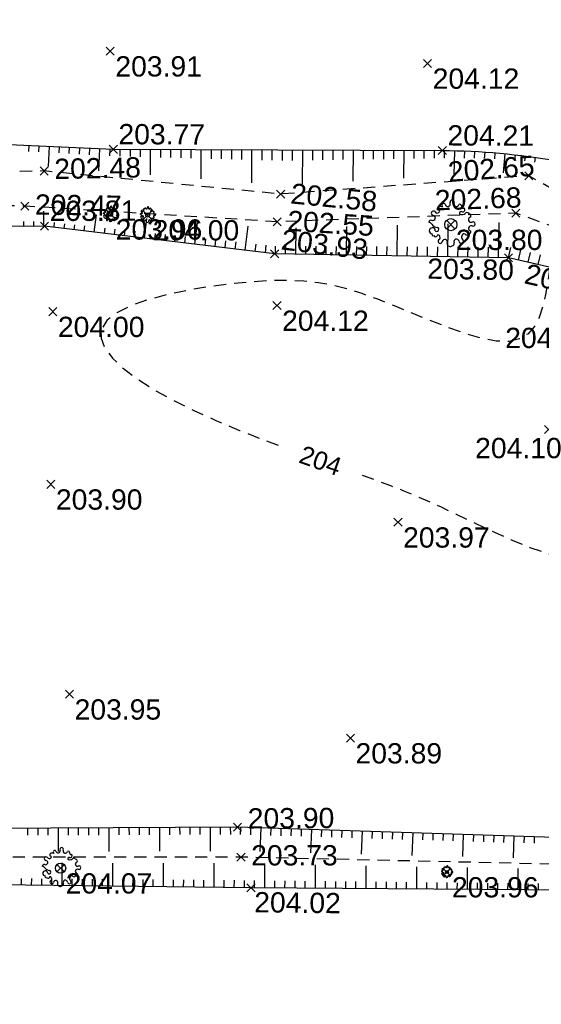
# Model space of a CAD drawing. Extents: x 1616800 to 1632437, y 2248456 to 2251974.
# Tile 273 of 399: x 1618325 to 1618351, y 2251472 to 2251520. Entities that reach past the tile are written whole.
import ezdxf
from ezdxf.enums import TextEntityAlignment as Align

# ---------------------------------------------------------------- set-up
doc = ezdxf.new("R2010")
doc.units = 0
doc.header["$LTSCALE"] = 2
doc.header["$PDMODE"] = 3
doc.header["$PDSIZE"] = 0.2
doc.linetypes.add('CONTINU', pattern=[0])
doc.linetypes.add('FOSSE', pattern=[0.5, 0.3, -0.2])
doc.layers.get('0').update_dxf_attribs({"linetype": 'CONTINUOUS'})
for name, color, linetype in [('X-PTS TOPO-TEXTE TOPOALT', 8, 'CONTINUOUS'), ('X-PTS TOPO-TOPOPOINT', 8, 'CONTINUOUS'), ('Y-FDP TOPO-CN_1_00', 8, 'FOSSE'), ('Y-FDP TOPO-CN_Cotation', 8, 'CONTINUOUS'), ('Y-FDP TOPO-CN_Cotation Cache des textes', 8, 'CONTINUOUS'), ('Y-FDP TOPO-TOP_AXE_FOSSE', 8, 'CONTINUOUS'), ('Y-FDP TOPO-TOP_BARBULE', 8, 'CONTINUOUS'), ('Y-FDP TOPO-TOP_TALUS', 8, 'CONTINUOUS'), ('Y-FDP TOPO-TOP_VEGETATION_symb', 8, 'CONTINUOUS')]:
    doc.layers.add(name, color=color, linetype=linetype)
doc.styles.add('Arial 1.5', font='arial.ttf', dxfattribs={"width": 0.99, "height": 0.75})
doc.styles.get("Standard").update_dxf_attribs({"font": 'arial.ttf'})

# ---------------------------------------------------------------- blocks, each defined once
blk = doc.blocks.new('TCPOINT_2')
at = {"color": 0}
blk.add_point((0, 0), dxfattribs=at)
at = {"layer": 'X-PTS TOPO-TEXTE TOPOALT'}
blk.add_attdef('ALT', (0.25, 0.25), '', height=0.75, dxfattribs=at)
blk = doc.blocks.new('TCPOINT')
at = {"color": 0}
blk.add_point((0, 0), dxfattribs=at)
at = {"layer": 'X-PTS TOPO-TEXTE TOPOALT'}
blk.add_attdef('ALT', text='', height=0.75, dxfattribs=at).set_placement((0.25, -0.25), align=Align.TOP_LEFT)
blk = doc.blocks.new('TCPOINT_C')
at = {"color": 0}
blk.add_point((0, 0), dxfattribs=at)
at = {"layer": 'X-PTS TOPO-TEXTE TOPOALT'}
blk.add_attdef('ALT', text='', height=0.75, dxfattribs=at).set_placement((0.5, 0.09), align=Align.MIDDLE_LEFT)
blk = doc.blocks.new('Arbre composé')
for centre, major_axis, start_param, end_param in [((-0.29, 0.794), (0.0543, 0.0543), 6.27112, 9.712496), ((-0.128, 0.856), (0.0756, 0.0756), 2.437811, 4.160139), ((-0.128, 0.856), (-0.0756, 0.0756), 2.589343, 4.311671), ((0.053, 0.929), (-0.0621, 0.0621), -0.814049, 1.170078), ((0.053, 0.929), (0.0621, 0.0621), 5.055805, 7.039932), ((0.229, 0.846), (-0.0756, 0.0756), 0.343416, 2.065744), ((0.229, 0.846), (0.0756, 0.0756), 3.63654, 5.358868), ((0.366, 0.751), (0.0611, 0.0611), 5.442007, 7.443818), ((-0.72, 0.469), (-0.0621, 0.0621), 0.261799, 2.245927), ((-0.72, 0.469), (-0.0621, 0.0621), 4.560857, 6.544985), ((-0.563, 0.585), (-0.0756, 0.0756), 1.419265, 3.141593), ((-0.447, 0.666), (-0.0621, 0.0621), -0.261799, 1.722328), ((-0.5, 0.551), (-0.031, 0.031), 2.648002, 5.490599), ((-0.44, 0.401), (-0.243, 0.243), -1.12231, -0.636034), ((0.419, 0.476), (-0.0439, 0.0439), -1.123056, 1.960793), ((0.455, 0.647), (0.162, 0.162), 3.648866, 4.555851), ((0.479, 0.624), (-0.0687, 0.0687), 1.943234, 4.662706), ((0.509, 0.73), (0.0414, 0.0414), 2.084224, 4.724816), ((0.66, 0.41), (0.0621, 0.0621), 6.021386, 8.005513), ((0.721, 0.35), (-0.0738, 0.0738), 3.545603, 5.353199), ((-0.819, 0.097), (0.0621, 0.0621), 0.372067, 2.356194), ((-0.924, -0.062), (-0.114, 0.114), 4.443451, 5.394658), ((-0.741, 0.276), (-0.0756, 0.0756), 1.942863, 3.665191), ((-0.504, 0.247), (-0.256, 0.256), 1.472466, 2.237887), ((-0.741, 0.276), (0.0756, 0.0756), 5.235988, 6.958316), ((0, 0), (0.177, 0.177), 5.497787, 11.780972), ((0.83, 0.205), (-0.0756, 0.0756), -0.67513, 1.047198), ((0.83, 0.205), (0.0756, 0.0756), 2.617994, 4.340322), ((0.908, 0.027), (0.0621, 0.0621), 5.497787, 7.481914), ((0.908, 0.027), (-0.0621, 0.0621), 1.942863, 3.926991), ((-0.761, -0.25), (-0.0867, 0.0867), 3.947739, 8.650944), ((-0.729, -0.409), (-0.0339, 0.0339), -0.091877, 2.941892), ((-0.574, -0.193), (0.0595, 0.0595), 3.060826, 6.736019), ((0.547, -0.454), (-0.0565, 0.0565), -1.34685, 0.669035), ((0.66, -0.334), (-0.0621, 0.0621), 1.419265, 3.403392), ((0.83, -0.152), (0.0756, 0.0756), 2.094395, 3.816723), ((0.83, -0.152), (-0.0756, 0.0756), -1.198729, 0.523599), ((0.739, -0.292), (0.0611, 0.0611), 3.899862, 5.901673), ((-0.625, -0.407), (-0.0621, 0.0621), 1.280346, 3.264473), ((-0.512, -0.463), (0.031, 0.031), 5.760943, 8.603541), ((-0.437, -0.685), (0.0621, 0.0621), 1.390613, 3.374741), ((-0.547, -0.525), (0.0756, 0.0756), 4.532206, 6.254534), ((-0.437, -0.685), (0.0621, 0.0621), 3.374741, 5.358868), ((-0.244, -0.712), (0.0756, 0.0756), 0.494947, 2.217275), ((-0.244, -0.712), (-0.0756, 0.0756), 3.485009, 5.207336), ((-0.068, -0.795), (0.0621, 0.0621), 1.914212, 3.89834), ((0.056, -0.777), (-0.0621, 0.0621), 2.356194, 4.340322), ((0.234, -0.699), (-0.0756, 0.0756), -0.523599, 1.198729), ((0.234, -0.699), (0.0756, 0.0756), 5.608055, 7.330383), ((0.428, -0.677), (-0.0621, 0.0621), 0.895666, 2.879793), ((0.543, -0.52), (-0.0756, 0.0756), 0, 1.722328), ((0.428, -0.677), (-0.0621, 0.0621), 2.879793, 4.863921), ((-0.018, -0.801), (0.069, 0.069), 3.361879, 4.78249)]:
    blk.add_ellipse(centre, major_axis=major_axis, ratio=1, start_param=start_param, end_param=end_param)
blk = doc.blocks.new('zt_cache')
blk.add_wipeout([(0, 0), (1, 0), (1, 1), (0, 1)])

msp = doc.modelspace()

# ---------------------------------------------------------------- linework, layer by layer
at = {"layer": 'Y-FDP TOPO-CN_1_00', "linetype": 'FOSSE', "flags": 128}
msp.add_lwpolyline([(1618351.5509, 2251507.9172), (1618351.4518, 2251507.228), (1618351.3402, 2251506.5744), (1618351.2004, 2251505.972), (1618351.017, 2251505.4358), (1618350.7743, 2251504.9812), (1618350.4569, 2251504.6235), (1618350.0492, 2251504.378), (1618349.5356, 2251504.2599), (1618348.9071, 2251504.278), (1618348.1804, 2251504.4142), (1618347.3787, 2251504.644), (1618346.5251, 2251504.9428), (1618345.6429, 2251505.2861), (1618344.7552, 2251505.6493), (1618343.8852, 2251506.0078), (1618343.0562, 2251506.337), (1618342.284, 2251506.6168), (1618341.5548, 2251506.8443), (1618340.8479, 2251507.0211), (1618340.1421, 2251507.1487), (1618339.4166, 2251507.2288), (1618338.6504, 2251507.2629), (1618337.8225, 2251507.2525), (1618336.9119, 2251507.1993), (1618335.9085, 2251507.1045), (1618334.8456, 2251506.9686), (1618333.7673, 2251506.7915), (1618332.7178, 2251506.5734), (1618331.7412, 2251506.3145), (1618330.8816, 2251506.0148), (1618330.1831, 2251505.6745), (1618329.6899, 2251505.2935), (1618329.4355, 2251504.8732), (1618329.4108, 2251504.419), (1618329.5962, 2251503.9375), (1618329.9719, 2251503.4351), (1618330.5183, 2251502.9184), (1618331.2158, 2251502.394), (1618332.0446, 2251501.8685), (1618332.985, 2251501.3483), (1618334.0162, 2251500.8395), (1618335.1124, 2251500.3464), (1618336.2464, 2251499.8725), (1618337.3914, 2251499.4217), (1618338.5202, 2251498.9976), (1618339.6059, 2251498.604), (1618340.6214, 2251498.2445), (1618341.5396, 2251497.9229), (1618342.343, 2251497.64), (1618343.0511, 2251497.3859), (1618343.6932, 2251497.1476), (1618344.2982, 2251496.9123), (1618344.8953, 2251496.6671), (1618345.5135, 2251496.3993), (1618346.1819, 2251496.0959), (1618346.9296, 2251495.744), (1618347.7743, 2251495.3388), (1618348.6883, 2251494.9067), (1618349.6329, 2251494.482), (1618350.5688, 2251494.099), (1618351.4574, 2251493.7923), (1618352.2595, 2251493.596), (1618352.9362, 2251493.5445), (1618353.4485, 2251493.6723), (1618353.77, 2251494.0017), (1618353.9236, 2251494.5077), (1618353.9449, 2251495.1532), (1618353.8693, 2251495.9014), (1618353.7322, 2251496.7151), (1618353.569, 2251497.5575), (1618353.4154, 2251498.3915), (1618353.3067, 2251499.1801), (1618353.2699, 2251499.8934), (1618353.2982, 2251500.5295), (1618353.3765, 2251501.0933), (1618353.4894, 2251501.5901), (1618353.6219, 2251502.0249), (1618353.7585, 2251502.4028), (1618353.8842, 2251502.7289), (1618353.9836, 2251503.0082), (1618354.0509, 2251503.2497), (1618354.1172, 2251503.4779), (1618354.223, 2251503.7211), (1618354.4088, 2251504.0077), (1618354.7149, 2251504.366), (1618355.1819, 2251504.8243), (1618355.8502, 2251505.411), (1618356.7603, 2251506.1544)], dxfattribs=at)
at = {"layer": 'Y-FDP TOPO-TOP_AXE_FOSSE', "linetype": 'FOSSE', "elevation": 201.34, "flags": 128}
for points in [[(1618355.2226, 2251509.778), (1618350.5176, 2251512.426), (1618338.2676, 2251511.522), (1618326.6046, 2251512.662), (1618311.1626, 2251512.362), (1618295.3906, 2251513.163), (1618277.4086, 2251514.194), (1618261.5316, 2251515.05), (1618244.4116, 2251515.657), (1618231.3136, 2251517.128), (1618212.6086, 2251517.505), (1618193.5646, 2251517.545), (1618178.2696, 2251517.781), (1618159.3286, 2251517.343), (1618137.2536, 2251516.031), (1618128.9686, 2251514.335), (1618112.8236, 2251509.235), (1618098.5046, 2251503.697), (1618085.0266, 2251498.014)], [(1618354.8056, 2251508.803), (1618349.8726, 2251510.579), (1618338.0986, 2251510.157), (1618325.6466, 2251510.931), (1618311.1146, 2251511.164), (1618295.0476, 2251511.946), (1618277.4166, 2251513.214), (1618261.4786, 2251513.895), (1618244.5606, 2251514.386), (1618231.6336, 2251515.978), (1618212.6496, 2251515.981), (1618193.5496, 2251516.442), (1618178.1656, 2251516.697), (1618159.3356, 2251516.241), (1618137.5336, 2251514.851), (1618129.1146, 2251513.005), (1618113.3476, 2251508.019), (1618098.9206, 2251502.138), (1618085.8126, 2251496.752)]]:
    msp.add_lwpolyline(points, dxfattribs=at)
msp.add_lwpolyline([(1618374.6256, 2251478.663), (1618370.4516, 2251478.252), (1618352.4916, 2251478.467), (1618336.3136, 2251478.83), (1618318.2516, 2251478.822), (1618303.0556, 2251478.691), (1618285.3466, 2251478.69), (1618264.1886, 2251478.665, -0.0077121), (1618247.7476, 2251478.899), (1618228.3256, 2251475.294), (1618214.9116, 2251471.457), (1618198.2956, 2251467.185)], format="xyb", dxfattribs=at)
at = {"layer": 'Y-FDP TOPO-TOP_BARBULE'}
for p, q in [((1618325.8436, 2251513.9203), (1618325.8297, 2251513.6145)), ((1618326.3431, 2251513.8975), (1618326.3295, 2251513.5995)), ((1618326.8426, 2251513.8747), (1618326.7977, 2251512.8903)), ((1618327.3421, 2251513.852), (1618327.3283, 2251513.5504)), ((1618327.8415, 2251513.8292), (1618327.8275, 2251513.5214)), ((1618328.341, 2251513.8064), (1618328.3267, 2251513.4924)), ((1618328.8405, 2251513.7836), (1618328.8259, 2251513.4634)), ((1618329.34, 2251513.7608), (1618329.2903, 2251512.6727)), ((1618329.8395, 2251513.738), (1618329.8243, 2251513.4054)), ((1618330.3393, 2251513.7288), (1618330.338, 2251513.3853)), ((1618330.8393, 2251513.727), (1618330.838, 2251513.3722)), ((1618331.3393, 2251513.7251), (1618331.3379, 2251513.359)), ((1618331.8393, 2251513.7233), (1618331.8346, 2251512.4654)), ((1618332.3393, 2251513.7214), (1618332.3378, 2251513.3328)), ((1618332.8393, 2251513.7196), (1618332.8378, 2251513.3196)), ((1618333.3393, 2251513.7177), (1618333.3377, 2251513.3065)), ((1618333.8393, 2251513.7159), (1618333.8377, 2251513.2934)), ((1618334.3392, 2251513.714), (1618334.3339, 2251512.2681)), ((1618334.8392, 2251513.7122), (1618334.8376, 2251513.2671)), ((1618335.3392, 2251513.7103), (1618335.3376, 2251513.254)), ((1618335.8392, 2251513.7085), (1618335.8375, 2251513.2409)), ((1618336.3392, 2251513.7066), (1618336.3375, 2251513.2277)), ((1618336.8392, 2251513.7048), (1618336.8332, 2251512.0708)), ((1618337.3392, 2251513.7029), (1618337.3374, 2251513.2015)), ((1618337.8392, 2251513.7011), (1618337.8373, 2251513.1883)), ((1618338.3392, 2251513.6992), (1618338.3373, 2251513.1778)), ((1618338.8392, 2251513.6974), (1618338.8373, 2251513.1853)), ((1618339.3392, 2251513.6955), (1618339.333, 2251512.0195)), ((1618339.8392, 2251513.6937), (1618339.8374, 2251513.2002)), ((1618340.3392, 2251513.6918), (1618340.3374, 2251513.2076)), ((1618340.8392, 2251513.69), (1618340.8374, 2251513.2151)), ((1618341.3392, 2251513.6881), (1618341.3375, 2251513.2225)), ((1618341.8392, 2251513.6863), (1618341.8336, 2251512.1653)), ((1618342.3392, 2251513.6844), (1618342.3375, 2251513.2374)), ((1618342.8392, 2251513.6826), (1618342.8376, 2251513.2449)), ((1618343.3392, 2251513.6807), (1618343.3376, 2251513.2524)), ((1618343.8392, 2251513.6789), (1618343.8376, 2251513.2598)), ((1618344.3392, 2251513.677), (1618344.3341, 2251512.3111)), ((1618344.8392, 2251513.6752), (1618344.8377, 2251513.2747)), ((1618345.3392, 2251513.6734), (1618345.3377, 2251513.2822)), ((1618345.8392, 2251513.6715), (1618345.8378, 2251513.2896)), ((1618346.3392, 2251513.6695), (1618346.3367, 2251513.2969)), ((1618346.8391, 2251513.6624), (1618346.8129, 2251512.4542)), ((1618347.3389, 2251513.6478), (1618347.326, 2251513.2973)), ((1618347.8384, 2251513.6256), (1618347.8209, 2251513.289)), ((1618348.3375, 2251513.5959), (1618348.316, 2251513.2749)), ((1618348.8361, 2251513.5587), (1618348.8112, 2251513.2552)), ((1618349.3341, 2251513.5139), (1618349.2418, 2251512.5669)), ((1618349.8314, 2251513.4617), (1618349.8017, 2251513.1988)), ((1618350.3278, 2251513.4019), (1618350.2971, 2251513.1621)), ((1618350.8232, 2251513.3347), (1618350.7888, 2251513.0947)), ((1618326.5943, 2251509.9429), (1618326.5919, 2251510.6864)), ((1618329.0767, 2251509.6483), (1618329.1787, 2251510.4976)), ((1618325.5943, 2251509.9397), (1618325.5935, 2251510.1778)), ((1618326.0943, 2251509.9413), (1618326.0936, 2251510.1722)), ((1618327.0909, 2251509.887), (1618327.1183, 2251510.1143)), ((1618327.5874, 2251509.8273), (1618327.6155, 2251510.0615)), ((1618328.0838, 2251509.7676), (1618328.1128, 2251510.0087)), ((1618328.5802, 2251509.708), (1618328.61, 2251509.9559)), ((1618331.5588, 2251509.35), (1618331.6746, 2251510.3136)), ((1618334.0409, 2251509.0517), (1618334.1705, 2251510.1297)), ((1618336.5231, 2251508.7534), (1618336.6664, 2251509.9457)), ((1618341.5121, 2251508.518), (1618341.5364, 2251509.9279)), ((1618344.0117, 2251508.4748), (1618344.0379, 2251509.9911)), ((1618346.5114, 2251508.4317), (1618346.5394, 2251510.0542)), ((1618349.011, 2251508.3886), (1618349.0408, 2251510.1173)), ((1618329.5731, 2251509.5887), (1618329.6045, 2251509.8503)), ((1618330.0695, 2251509.529), (1618330.1018, 2251509.7975)), ((1618330.5659, 2251509.4693), (1618330.599, 2251509.7447)), ((1618331.0624, 2251509.4097), (1618331.0963, 2251509.6919)), ((1618332.0552, 2251509.2904), (1618332.0908, 2251509.5863)), ((1618332.5517, 2251509.2307), (1618332.588, 2251509.5335)), ((1618333.0481, 2251509.1711), (1618333.0853, 2251509.4807)), ((1618339.0125, 2251508.5611), (1618339.035, 2251509.8648)), ((1618333.5445, 2251509.1114), (1618333.5825, 2251509.4279)), ((1618334.5374, 2251508.9921), (1618334.5771, 2251509.3223)), ((1618335.0338, 2251508.9324), (1618335.0743, 2251509.2695)), ((1618335.5302, 2251508.8728), (1618335.5716, 2251509.2167)), ((1618336.0267, 2251508.8131), (1618336.0688, 2251509.1639)), ((1618337.0195, 2251508.6938), (1618337.0633, 2251509.0583)), ((1618337.5159, 2251508.6341), (1618337.5606, 2251509.0055)), ((1618338.0126, 2251508.5783), (1618338.0192, 2251508.9581)), ((1618338.5126, 2251508.5697), (1618338.5192, 2251508.9545)), ((1618339.5124, 2251508.5525), (1618339.5193, 2251508.95)), ((1618340.0123, 2251508.5438), (1618340.0193, 2251508.9477)), ((1618340.5123, 2251508.5352), (1618340.5193, 2251508.9455)), ((1618341.0122, 2251508.5266), (1618341.0194, 2251508.9432)), ((1618342.012, 2251508.5093), (1618342.0194, 2251508.9387)), ((1618342.512, 2251508.5007), (1618342.5195, 2251508.9365)), ((1618343.0119, 2251508.4921), (1618343.0195, 2251508.9342)), ((1618343.5118, 2251508.4835), (1618343.5195, 2251508.932)), ((1618344.5117, 2251508.4662), (1618344.5196, 2251508.9275)), ((1618345.0116, 2251508.4576), (1618345.0197, 2251508.9252)), ((1618345.5115, 2251508.449), (1618345.5197, 2251508.923)), ((1618346.0114, 2251508.4403), (1618346.0197, 2251508.9207)), ((1618347.0113, 2251508.4231), (1618347.0198, 2251508.9162)), ((1618347.5112, 2251508.4145), (1618347.5198, 2251508.9139)), ((1618348.0111, 2251508.4058), (1618348.0199, 2251508.9117)), ((1618348.5111, 2251508.3972), (1618348.5199, 2251508.9094)), ((1618349.5109, 2251508.3795), (1618349.628, 2251508.8965)), ((1618349.9985, 2251508.269), (1618350.1124, 2251508.7715)), ((1618350.4861, 2251508.1585), (1618350.5967, 2251508.6466)), ((1618350.9738, 2251508.048), (1618351.0811, 2251508.5216)), ((1618325.7865, 2251480.2493), (1618325.7884, 2251479.9076)), ((1618326.2865, 2251480.252), (1618326.2884, 2251479.9097)), ((1618326.7865, 2251480.2547), (1618326.7884, 2251479.9118)), ((1618327.2865, 2251480.2574), (1618327.2927, 2251479.1123)), ((1618327.7865, 2251480.2601), (1618327.7884, 2251479.916)), ((1618328.2865, 2251480.2628), (1618328.2884, 2251479.918)), ((1618328.7865, 2251480.2655), (1618328.7884, 2251479.9201)), ((1618329.2865, 2251480.2681), (1618329.2884, 2251479.9222)), ((1618329.7865, 2251480.2708), (1618329.7927, 2251479.1159)), ((1618330.2865, 2251480.2735), (1618330.2883, 2251479.9264)), ((1618330.7865, 2251480.2762), (1618330.7883, 2251479.9285)), ((1618331.2865, 2251480.2789), (1618331.2883, 2251479.9306)), ((1618331.7865, 2251480.2816), (1618331.7883, 2251479.9327)), ((1618332.2865, 2251480.2843), (1618332.2927, 2251479.1194)), ((1618332.7864, 2251480.287), (1618332.7883, 2251479.9369)), ((1618333.2864, 2251480.2897), (1618333.2883, 2251479.939)), ((1618333.7864, 2251480.2923), (1618333.7883, 2251479.9411)), ((1618334.2864, 2251480.295), (1618334.2883, 2251479.9432)), ((1618334.7864, 2251480.2977), (1618334.7927, 2251479.123)), ((1618335.2864, 2251480.3004), (1618335.2883, 2251479.9474)), ((1618335.7864, 2251480.3031), (1618335.7883, 2251479.9495)), ((1618336.2863, 2251480.3003), (1618336.2749, 2251479.9474)), ((1618336.7861, 2251480.2841), (1618336.7747, 2251479.9329)), ((1618337.2858, 2251480.268), (1618337.2481, 2251479.101)), ((1618337.7855, 2251480.2519), (1618337.7743, 2251479.903)), ((1618338.2853, 2251480.2358), (1618338.2741, 2251479.888)), ((1618338.785, 2251480.2196), (1618338.7738, 2251479.8731)), ((1618339.2848, 2251480.2035), (1618339.2736, 2251479.8581)), ((1618339.7845, 2251480.1874), (1618339.7475, 2251479.04)), ((1618340.2842, 2251480.1713), (1618340.2732, 2251479.8282)), ((1618340.784, 2251480.1551), (1618340.7729, 2251479.8133)), ((1618341.2837, 2251480.139), (1618341.2727, 2251479.7983)), ((1618341.7835, 2251480.1229), (1618341.7725, 2251479.7834)), ((1618342.2832, 2251480.1067), (1618342.2468, 2251478.979)), ((1618342.7829, 2251480.0906), (1618342.7721, 2251479.7535)), ((1618343.2827, 2251480.0745), (1618343.2718, 2251479.7385)), ((1618343.7824, 2251480.0584), (1618343.7716, 2251479.7236)), ((1618344.2822, 2251480.0422), (1618344.2714, 2251479.7086)), ((1618344.7819, 2251480.0261), (1618344.7461, 2251478.918)), ((1618345.2816, 2251480.01), (1618345.2709, 2251479.6787)), ((1618345.7814, 2251479.9939), (1618345.7707, 2251479.6638)), ((1618346.2811, 2251479.9777), (1618346.2705, 2251479.6488)), ((1618346.7809, 2251479.9616), (1618346.7703, 2251479.6339)), ((1618347.2806, 2251479.9455), (1618347.2455, 2251478.857)), ((1618347.7803, 2251479.9294), (1618347.7698, 2251479.604)), ((1618348.2801, 2251479.9132), (1618348.2696, 2251479.589)), ((1618348.7798, 2251479.8971), (1618348.7694, 2251479.5741)), ((1618349.2796, 2251479.881), (1618349.2692, 2251479.5592)), ((1618349.7793, 2251479.8648), (1618349.7448, 2251478.796)), ((1618350.279, 2251479.8487), (1618350.2687, 2251479.5293)), ((1618350.7788, 2251479.8326), (1618350.7685, 2251479.5143)), ((1618327.484, 2251477.4243), (1618327.4968, 2251478.5457)), ((1618329.9839, 2251477.3958), (1618329.9969, 2251478.5409)), ((1618332.4837, 2251477.3673), (1618332.497, 2251478.5361)), ((1618334.9835, 2251477.3388), (1618334.9971, 2251478.5313)), ((1618337.4834, 2251477.3133), (1618337.4917, 2251478.5055)), ((1618339.9833, 2251477.2959), (1618339.9914, 2251478.4571)), ((1618342.4833, 2251477.2784), (1618342.4912, 2251478.4088)), ((1618344.9832, 2251477.261), (1618344.9909, 2251478.3604)), ((1618347.4831, 2251477.2436), (1618347.4906, 2251478.312)), ((1618349.9831, 2251477.2261), (1618349.9903, 2251478.2637)), ((1618325.4841, 2251477.4471), (1618325.4879, 2251477.7779)), ((1618325.9841, 2251477.4414), (1618325.9879, 2251477.7736)), ((1618326.4841, 2251477.4357), (1618326.4879, 2251477.7693)), ((1618326.984, 2251477.43), (1618326.9879, 2251477.765)), ((1618327.984, 2251477.4186), (1618327.9878, 2251477.7565)), ((1618328.4839, 2251477.4129), (1618328.4878, 2251477.7522)), ((1618328.9839, 2251477.4072), (1618328.9878, 2251477.7479)), ((1618329.4839, 2251477.4015), (1618329.4878, 2251477.7436)), ((1618330.4838, 2251477.3901), (1618330.4878, 2251477.7351)), ((1618330.9838, 2251477.3844), (1618330.9877, 2251477.7308)), ((1618331.4838, 2251477.3787), (1618331.4877, 2251477.7265)), ((1618331.9837, 2251477.373), (1618331.9877, 2251477.7222)), ((1618332.9837, 2251477.3616), (1618332.9877, 2251477.7137)), ((1618333.4836, 2251477.3559), (1618333.4877, 2251477.7094)), ((1618333.9836, 2251477.3502), (1618333.9876, 2251477.7051)), ((1618334.4836, 2251477.3445), (1618334.4876, 2251477.7008)), ((1618335.4835, 2251477.3331), (1618335.4876, 2251477.6923)), ((1618335.9835, 2251477.3274), (1618335.9876, 2251477.688)), ((1618336.4834, 2251477.3217), (1618336.4875, 2251477.6827)), ((1618336.9834, 2251477.3168), (1618336.9859, 2251477.6763)), ((1618337.9834, 2251477.3098), (1618337.9859, 2251477.6656)), ((1618338.4834, 2251477.3063), (1618338.4858, 2251477.6603)), ((1618338.9834, 2251477.3028), (1618338.9858, 2251477.6549)), ((1618339.4833, 2251477.2993), (1618339.4858, 2251477.6496)), ((1618340.4833, 2251477.2924), (1618340.4857, 2251477.6389)), ((1618340.9833, 2251477.2889), (1618340.9857, 2251477.6336)), ((1618341.4833, 2251477.2854), (1618341.4857, 2251477.6282)), ((1618341.9833, 2251477.2819), (1618341.9857, 2251477.6229)), ((1618342.9833, 2251477.2749), (1618342.9856, 2251477.6122)), ((1618343.4832, 2251477.2715), (1618343.4856, 2251477.6068)), ((1618343.9832, 2251477.268), (1618343.9856, 2251477.6015)), ((1618344.4832, 2251477.2645), (1618344.4855, 2251477.5962)), ((1618345.4832, 2251477.2575), (1618345.4855, 2251477.5855)), ((1618345.9832, 2251477.254), (1618345.9855, 2251477.5801)), ((1618346.4832, 2251477.2505), (1618346.4854, 2251477.5748)), ((1618346.9832, 2251477.247), (1618346.9854, 2251477.5694)), ((1618347.9831, 2251477.2401), (1618347.9854, 2251477.5588)), ((1618348.4831, 2251477.2366), (1618348.4853, 2251477.5534)), ((1618348.9831, 2251477.2331), (1618348.9853, 2251477.5481)), ((1618349.4831, 2251477.2296), (1618349.4853, 2251477.5427)), ((1618350.4831, 2251477.2226), (1618350.4852, 2251477.532)), ((1618350.9831, 2251477.2191), (1618350.9852, 2251477.5267))]:
    msp.add_line(p, q, dxfattribs=at)
at = {"layer": 'Y-FDP TOPO-TOP_TALUS', "linetype": 'CONTINU', "elevation": 201.34, "flags": 128}
for points in [[(1618081.0706, 2251497.688), (1618091.4756, 2251503.424), (1618104.2196, 2251507.444), (1618115.4646, 2251512.364), (1618126.6726, 2251514.982), (1618136.2346, 2251516.835), (1618138.9276, 2251518.305), (1618155.2106, 2251520.121), (1618168.0416, 2251519.698), (1618183.6686, 2251519.303), (1618198.6936, 2251518.911), (1618215.3066, 2251519.044), (1618230.3686, 2251518.608), (1618247.3316, 2251518.002), (1618262.9736, 2251516.903), (1618279.4486, 2251516.266), (1618296.3476, 2251515.209), (1618313.8416, 2251514.468), (1618330.0146, 2251513.73), (1618346.2456, 2251513.67, -0.0429542), (1618351.9066, 2251513.161), (1618356.1446, 2251511.067), (1618356.1536, 2251510.067)], [(1618374.6256, 2251478.663), (1618370.1696, 2251479.838), (1618352.2846, 2251479.784), (1618336.1396, 2251480.305), (1618317.7326, 2251480.206), (1618302.8816, 2251480.031), (1618285.5056, 2251479.744), (1618264.1936, 2251479.848, -0.0104347), (1618247.6816, 2251480.273), (1618227.8166, 2251476.914), (1618214.9196, 2251473.158), (1618197.7796, 2251468.663)], [(1618374.6256, 2251478.663), (1618370.7666, 2251476.968), (1618352.5806, 2251477.208), (1618336.8086, 2251477.318), (1618318.7416, 2251477.524), (1618303.3266, 2251477.295), (1618285.3406, 2251477.812), (1618264.0506, 2251477.427, -0.019111), (1618248.0506, 2251477.749), (1618228.7206, 2251473.771), (1618215.0536, 2251469.882), (1618199.1916, 2251465.772)]]:
    msp.add_lwpolyline(points, format="xyb", dxfattribs=at)
msp.add_lwpolyline([(1618353.8996, 2251507.385), (1618349.5086, 2251508.38), (1618337.9746, 2251508.579), (1618326.6246, 2251509.943), (1618311.4346, 2251509.894), (1618294.6756, 2251510.453), (1618277.2516, 2251512.211), (1618261.1336, 2251512.877), (1618244.1146, 2251513.357), (1618231.5876, 2251514.661), (1618212.4326, 2251514.939), (1618193.6916, 2251515.263), (1618177.9216, 2251515.418), (1618159.8516, 2251515.037), (1618138.0216, 2251513.327), (1618129.5686, 2251511.677), (1618114.0446, 2251506.711), (1618099.2836, 2251500.376), (1618086.7746, 2251494.915)], dxfattribs=at)

# ---------------------------------------------------------------- block references
at = {"layer": 'X-PTS TOPO-TOPOPOINT'}
ref = msp.add_blockref('TCPOINT', (1618329.8646, 2251518.57, 203.91), dxfattribs=at)
ref.add_attrib('ALT', '203.91', dxfattribs={"layer": 'X-PTS TOPO-TEXTE TOPOALT', "height": 1, "rotation": 360}).set_placement((1618330.1146, 2251518.32, 203.91), align=Align.TOP_LEFT)
ref = msp.add_blockref('TCPOINT', (1618345.5186, 2251517.965, 204.12), dxfattribs=at)
ref.add_attrib('ALT', '204.12', dxfattribs={"layer": 'X-PTS TOPO-TEXTE TOPOALT', "height": 1, "rotation": 360}).set_placement((1618345.7686, 2251517.715, 204.12), align=Align.TOP_LEFT)
ref = msp.add_blockref('TCPOINT_2', (1618330.0146, 2251513.73, 203.77), dxfattribs=dict(at, rotation=359.7881996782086))
ref.add_attrib('ALT', '203.77', (1618330.2655, 2251513.9791, 203.77), dxfattribs={"layer": 'X-PTS TOPO-TEXTE TOPOALT', "height": 1, "rotation": 359.7882})
ref = msp.add_blockref('TCPOINT_2', (1618346.2456, 2251513.67, 204.21), dxfattribs=dict(at, rotation=359.7881999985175))
ref.add_attrib('ALT', '204.21', (1618346.4965, 2251513.9191, 204.21), dxfattribs={"layer": 'X-PTS TOPO-TEXTE TOPOALT', "height": 1, "rotation": 359.7882})
ref = msp.add_blockref('TCPOINT_C', (1618326.6046, 2251512.662, 202.48), dxfattribs=dict(at, rotation=1.112975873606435))
ref.add_attrib('ALT', '202.48', dxfattribs={"layer": 'X-PTS TOPO-TEXTE TOPOALT', "height": 1, "rotation": 1.11298}).set_placement((1618327.1028, 2251512.7617, 202.48), align=Align.MIDDLE_LEFT)
ref = msp.add_blockref('TCPOINT_C', (1618350.5176, 2251512.426, 202.65), dxfattribs=dict(at, rotation=4.220544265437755))
ref.add_attrib('ALT', '202.65', dxfattribs={"layer": 'X-PTS TOPO-TEXTE TOPOALT', "height": 1, "rotation": 4.22055}).set_placement((1618346.525, 2251512.6161, 202.65), align=Align.MIDDLE_LEFT)
ref = msp.add_blockref('TCPOINT_C', (1618338.2676, 2251511.522, 202.58), dxfattribs=dict(at, rotation=354.4173579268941))
ref.add_attrib('ALT', '202.58', dxfattribs={"layer": 'X-PTS TOPO-TEXTE TOPOALT', "height": 1, "rotation": 354.41736}).set_placement((1618338.774, 2251511.5629, 202.58), align=Align.MIDDLE_LEFT)
ref = msp.add_blockref('TCPOINT_C', (1618349.8726, 2251510.579, 202.68), dxfattribs=dict(at, rotation=2.052698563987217))
ref.add_attrib('ALT', '202.68', dxfattribs={"layer": 'X-PTS TOPO-TEXTE TOPOALT', "height": 1, "rotation": 2.0527}).set_placement((1618345.8786, 2251511.2139, 202.68), align=Align.MIDDLE_LEFT)
ref = msp.add_blockref('TCPOINT_C', (1618325.6466, 2251510.931, 202.47), dxfattribs=dict(at, rotation=359.081422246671))
ref.add_attrib('ALT', '202.47', dxfattribs={"layer": 'X-PTS TOPO-TEXTE TOPOALT', "height": 1, "rotation": 359.08142}).set_placement((1618326.148, 2251511.013, 202.47), align=Align.MIDDLE_LEFT)
ref = msp.add_blockref('TCPOINT_2', (1618326.6246, 2251509.943, 203.81), dxfattribs=dict(at, rotation=0.1848244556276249))
ref.add_attrib('ALT', '203.81', (1618326.8738, 2251510.1938, 203.81), dxfattribs={"layer": 'X-PTS TOPO-TEXTE TOPOALT', "height": 1, "rotation": 0.18482})
ref = msp.add_blockref('TCPOINT', (1618329.8816, 2251510.527, 203.96), dxfattribs=at)
ref.add_attrib('ALT', '203.96', dxfattribs={"layer": 'X-PTS TOPO-TEXTE TOPOALT', "height": 1}).set_placement((1618330.1316, 2251510.277, 203.96), align=Align.TOP_LEFT)
ref = msp.add_blockref('TCPOINT', (1618331.7036, 2251510.488, 204), dxfattribs=at)
ref.add_attrib('ALT', '204.00', dxfattribs={"layer": 'X-PTS TOPO-TEXTE TOPOALT', "height": 1}).set_placement((1618331.9536, 2251510.238, 204), align=Align.TOP_LEFT)
ref = msp.add_blockref('TCPOINT_C', (1618338.0986, 2251510.157, 202.55), dxfattribs=dict(at, rotation=356.4431457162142))
ref.add_attrib('ALT', '202.55', dxfattribs={"layer": 'X-PTS TOPO-TEXTE TOPOALT', "height": 1, "rotation": 356.44315}).set_placement((1618338.6032, 2251510.2158, 202.55), align=Align.MIDDLE_LEFT)
ref = msp.add_blockref('TCPOINT', (1618346.6636, 2251510.015, 203.8), dxfattribs=at)
ref.add_attrib('ALT', '203.80', dxfattribs={"layer": 'X-PTS TOPO-TEXTE TOPOALT', "height": 1, "rotation": 0}).set_placement((1618346.9136, 2251509.765, 203.8), align=Align.TOP_LEFT)
ref = msp.add_blockref('TCPOINT_2', (1618337.9746, 2251508.579, 203.93), dxfattribs=dict(at, rotation=353.147274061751))
ref.add_attrib('ALT', '203.93', (1618338.2526, 2251508.7974, 203.93), dxfattribs={"layer": 'X-PTS TOPO-TEXTE TOPOALT', "height": 1, "rotation": 353.14727})
ref = msp.add_blockref('TCPOINT_2', (1618349.5086, 2251508.38, 203.8), dxfattribs=dict(at, rotation=359.0115545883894))
ref.add_attrib('ALT', '203.80', (1618345.4967, 2251507.3521, 203.8), dxfattribs={"layer": 'X-PTS TOPO-TEXTE TOPOALT', "height": 1, "rotation": 359.01156})
ref = msp.add_blockref('TCPOINT_2', (1618353.8996, 2251507.385, 204.23), dxfattribs=dict(at, rotation=347.2323978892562))
ref.add_attrib('ALT', '204.23', (1618350.2306, 2251507.1337, 204.23), dxfattribs={"layer": 'X-PTS TOPO-TEXTE TOPOALT', "height": 1, "rotation": 347.2324})
ref = msp.add_blockref('TCPOINT', (1618338.0906, 2251506.03, 204.12), dxfattribs=at)
ref.add_attrib('ALT', '204.12', dxfattribs={"layer": 'X-PTS TOPO-TEXTE TOPOALT', "height": 1, "rotation": 360}).set_placement((1618338.3406, 2251505.78, 204.12), align=Align.TOP_LEFT)
ref = msp.add_blockref('TCPOINT', (1618327.0296, 2251505.725, 204), dxfattribs=at)
ref.add_attrib('ALT', '204.00', dxfattribs={"layer": 'X-PTS TOPO-TEXTE TOPOALT', "height": 1}).set_placement((1618327.2796, 2251505.475, 204), align=Align.TOP_LEFT)
ref = msp.add_blockref('TCPOINT', (1618352.9816, 2251503.827, 204.19), dxfattribs=at)
ref.add_attrib('ALT', '204.19', dxfattribs={"layer": 'X-PTS TOPO-TEXTE TOPOALT', "height": 1, "rotation": 360}).set_placement((1618349.347, 2251504.9314, 204.19), align=Align.TOP_LEFT)
ref = msp.add_blockref('TCPOINT', (1618351.4916, 2251499.916, 204.1), dxfattribs=at)
ref.add_attrib('ALT', '204.10', dxfattribs={"layer": 'X-PTS TOPO-TEXTE TOPOALT', "height": 1, "rotation": 0}).set_placement((1618347.8639, 2251499.5005, 204.1), align=Align.TOP_LEFT)
ref = msp.add_blockref('TCPOINT', (1618326.9316, 2251497.214, 203.9), dxfattribs=at)
ref.add_attrib('ALT', '203.90', dxfattribs={"layer": 'X-PTS TOPO-TEXTE TOPOALT', "height": 1, "rotation": 0}).set_placement((1618327.1816, 2251496.964, 203.9), align=Align.TOP_LEFT)
ref = msp.add_blockref('TCPOINT', (1618344.0586, 2251495.342, 203.97), dxfattribs=at)
ref.add_attrib('ALT', '203.97', dxfattribs={"layer": 'X-PTS TOPO-TEXTE TOPOALT', "height": 1, "rotation": 0}).set_placement((1618344.3086, 2251495.092, 203.97), align=Align.TOP_LEFT)
ref = msp.add_blockref('TCPOINT', (1618327.8536, 2251486.862, 203.95), dxfattribs=at)
ref.add_attrib('ALT', '203.95', dxfattribs={"layer": 'X-PTS TOPO-TEXTE TOPOALT', "height": 1, "rotation": 0}).set_placement((1618328.1036, 2251486.612, 203.95), align=Align.TOP_LEFT)
ref = msp.add_blockref('TCPOINT', (1618341.7116, 2251484.699, 203.89), dxfattribs=at)
ref.add_attrib('ALT', '203.89', dxfattribs={"layer": 'X-PTS TOPO-TEXTE TOPOALT', "height": 1, "rotation": 0}).set_placement((1618341.9616, 2251484.449, 203.89), align=Align.TOP_LEFT)
ref = msp.add_blockref('TCPOINT', (1618336.1396, 2251480.305, 203.9), dxfattribs=dict(at, rotation=0.3081559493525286))
ref.add_attrib('ALT', '203.90', dxfattribs={"layer": 'X-PTS TOPO-TEXTE TOPOALT', "height": 1, "rotation": 0.30816}).set_placement((1618336.6427, 2251481.2411, 203.9), align=Align.TOP_LEFT)
ref = msp.add_blockref('TCPOINT_C', (1618336.3136, 2251478.83, 203.73), dxfattribs=dict(at, rotation=0.02537746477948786))
ref.add_attrib('ALT', '203.73', dxfattribs={"layer": 'X-PTS TOPO-TEXTE TOPOALT', "height": 1, "rotation": 0.02538}).set_placement((1618336.8136, 2251478.9202, 203.73), align=Align.MIDDLE_LEFT)
ref = msp.add_blockref('TCPOINT', (1618327.4156, 2251478.285, 204.07), dxfattribs=at)
ref.add_attrib('ALT', '204.07', dxfattribs={"layer": 'X-PTS TOPO-TEXTE TOPOALT', "height": 1, "rotation": 360}).set_placement((1618327.6656, 2251478.035, 204.07), align=Align.TOP_LEFT)
ref = msp.add_blockref('TCPOINT', (1618346.4706, 2251478.095, 203.96), dxfattribs=at)
ref.add_attrib('ALT', '203.96', dxfattribs={"layer": 'X-PTS TOPO-TEXTE TOPOALT', "height": 1, "rotation": 0}).set_placement((1618346.7206, 2251477.845, 203.96), align=Align.TOP_LEFT)
ref = msp.add_blockref('TCPOINT_2', (1618336.8086, 2251477.318, 204.02), dxfattribs=dict(at, rotation=359.346741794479))
ref.add_attrib('ALT', '204.02', (1618336.9604, 2251476.1107, 204.02), dxfattribs={"layer": 'X-PTS TOPO-TEXTE TOPOALT', "height": 1, "rotation": 359.34674})
at = {"layer": 'Y-FDP TOPO-TOP_VEGETATION_symb'}
for p, xscale, yscale in [((1618329.8816, 2251510.527, 201.34), 0.3999999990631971, 0.3999999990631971), ((1618346.6636, 2251510.015, 201.34), 1.199999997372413, 1.199999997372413), ((1618331.7036, 2251510.488, 201.34), 0.3999999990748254, 0.3999999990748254), ((1618346.4706, 2251478.095, 201.34), 0.2999999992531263, 0.2999999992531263)]:
    msp.add_blockref('Arbre composé', p, dxfattribs=dict(at, xscale=xscale, yscale=yscale))
msp.add_blockref('Arbre composé', (1618327.4156, 2251478.285, 201.34), dxfattribs=at)

# ---------------------------------------------------------------- next in the draw order: block references
at = {"layer": 'Y-FDP TOPO-CN_Cotation Cache des textes', "xscale": 3.980135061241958, "yscale": 2.919031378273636, "rotation": 340.5051978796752}
msp.add_blockref('zt_cache', (1618337.8581, 2251497.6683), dxfattribs=at)

# ---------------------------------------------------------------- next in the draw order: texts
at = {"layer": 'Y-FDP TOPO-CN_Cotation', "style": 'Arial 1.5', "oblique": 0, "width": 0.99}
msp.add_text('204', height=0.9, rotation=340.5052, dxfattribs=at).set_placement((1618340.2343, 2251498.3816, 204), align=Align.MIDDLE_CENTER)

doc.saveas('drawing.dxf')
